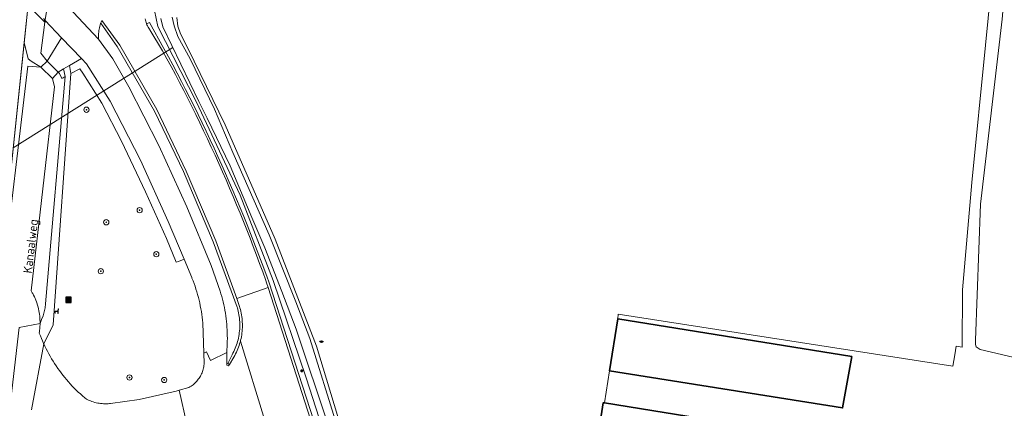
# Model space of a CAD drawing. Header units: metres. Extents: x 152610 to 160096, y 456114 to 462495.
# Tile 931 of 938: x 159124 to 159274, y 460761 to 460820. Entities that reach past the tile are written whole.
import ezdxf
from ezdxf.enums import TextEntityAlignment as Align

# ---------------------------------------------------------------- set-up
doc = ezdxf.new("R2010")
doc.units = ezdxf.units.M
doc.header["$LTSCALE"] = 0.5
doc.layers.get('0').update_dxf_attribs({"linetype": 'CONTINUOUS'})
for name, color, linetype, lineweight in [('B-PV-GK-BESCHOEIING-G', 251, 'GK-BESCHOEIING-SO', 18), ('B-PV-GR-BOOM-S', 251, 'CONTINUOUS', 25), ('B-PV-GR-GRAS-GV', 251, 'CONTINUOUS', 13), ('B-PV-GR-HAAG-GV', 251, 'CONTINUOUS', 13), ('B-PV-GW-TALUD_KRUIN-G', 251, 'CONTINUOUS', 18), ('B-PV-IE-MEUBILAIR-S', 251, 'CONTINUOUS', 25), ('B-PV-IE-MEUBILAIR_WEGMEUBILAIR-S', 251, 'CONTINUOUS', 25), ('B-PV-IE-MEUBILAIR_WEGMEUBILAIR_AFVALBAK-S', 251, 'CONTINUOUS', 25), ('B-PV-KW-KUNSTWERK_DEK-GV', 251, 'CONTINUOUS', 18), ('B-PV-KW-KUNSTWERK_DUIKER-G', 251, 'CONTINUOUS', 18), ('B-PV-OG-BEBOUWING-GV', 6, 'CONTINUOUS', 35), ('B-PV-OG-TERREIN_BEGROEID-GV', 251, 'CONTINUOUS', 18), ('B-PV-OG-TERREIN_OEVER-GV', 251, 'CONTINUOUS', 18), ('B-PV-OG-TOPOGRAFIE-T18', 1, 'CONTINUOUS', 18), ('B-PV-OG-WATER_SLOOT-GV', 251, 'CONTINUOUS', 18), ('B-PV-VH-GESLOTENVERHARDING_ASFALT-GV', 251, 'CONTINUOUS', 18), ('B-PV-VH-HALFVERHARDING_GRASBETONSTEEN-GV', 251, 'CONTINUOUS', 18), ('B-PV-VH-ONVERHARD_ZAND-GV', 251, 'CONTINUOUS', 18), ('B-PV-VH-OPENVERHARDING_BETONSTRAATSTEEN-GV', 251, 'CONTINUOUS', 18), ('B-PV-VH-OPENVERHARDING_TEGEL-GV', 251, 'CONTINUOUS', 18)]:
    doc.layers.add(name, color=color, linetype=linetype, lineweight=lineweight)
doc.styles.add('NLCS-ISO', font='NLCS-ISO.ttf')
doc.styles.add('NLCS-ISO-M750-T18', font='NLCS-ISO.ttf', dxfattribs={"height": 1.35})
doc.linetypes.add('GK-BESCHOEIING-SO', pattern='A,18,-3,[1,NLCS.SHX,S=0.6,R=0,X=0,Y=0],-3', length=24)

# ---------------------------------------------------------------- blocks, each defined once
blk = doc.blocks.new('SIE-WEG_AFVALBAK-SO')
h = blk.add_hatch(color=256)
h.dxf.hatch_style = 1
h.paths.add_polyline_path([(-1.5, -1.5), (1.5, -1.5), (1.5, 1.5), (-1.5, 1.5)])
for points in [[(-2, -2), (2, -2), (2, 2), (-2, 2)], [(-1.5, -1.5), (1.5, -1.5), (1.5, 1.5), (-1.5, 1.5)]]:
    blk.add_lwpolyline(points, close=True)
blk = doc.blocks.new('SIE-MEUBILAIR_PAAL_LICHTMAST-SO')
for points in [[(-0.62, 0), (-1, 0)], [(-0.71, 0.71), (-0.44, 0.44)], [(0, 1), (0, 0.62)], [(0.44, 0.44), (0.71, 0.71)], [(1, 0), (0.62, 0)], [(-0.71, -0.71), (-0.44, -0.44)], [(0, -0.62), (0, -1)], [(0.44, -0.44), (0.71, -0.71)]]:
    blk.add_lwpolyline(points)
blk.add_circle((0, 0), 0.5)
blk = doc.blocks.new('SIE-MEUBILAIR_PUT_RIOOLPUT-SO')
blk.add_ellipse((0, 0), major_axis=(1.25, 0), ratio=0.54)
at = {"style": 'NLCS-ISO'}
blk.add_text('ri', height=0.75, dxfattribs=at).set_placement((-0.04, 0.07), align=Align.MIDDLE_CENTER)
blk = doc.blocks.new('SIE-WEG_ZITBANK-SO')
at = {"color": 0, "linetype": 'ByBlock', "lineweight": 18}
blk.add_lwpolyline([(-0.91, -1.63), (-0.91, -0.2), (1.09, -0.2), (1.09, -1.63), (1.29, -1.63), (1.29, -0.21), (1.54, 1.78), (1.33, 1.78), (1.11, 0), (-1.11, 0), (-1.11, -1.63)], close=True, dxfattribs=at)
blk = doc.blocks.new('SGR-BOOM_GBKN-SO')
at = {"linetype": 'ByBlock', "lineweight": 18}
h = blk.add_hatch(color=0, dxfattribs=at)
h.dxf.hatch_style = 1
edge = h.paths.add_edge_path()
edge.add_arc((0, 0), 0.25, 0, 360)
at = {"color": 0, "linetype": 'ByBlock', "lineweight": 18}
for radius in [2, 0.25]:
    blk.add_circle((0, 0), radius, dxfattribs=at)
at = {"color": 0, "linetype": 'ByBlock', "lineweight": 18, "style": 'NLCS-ISO'}
blk.add_attdef('SOORT', (2.5, 0), '', height=1.5, dxfattribs=at)

msp = doc.modelspace()

# ---------------------------------------------------------------- linework, layer by layer
at = {"layer": 'B-PV-GK-BESCHOEIING-G', "flags": 128}
msp.add_lwpolyline([(159121.25, 460770.087), (159122.14, 460776.877), (159120.898, 460777.06), (159121.2, 460779.292), (159125.85, 460823.16), (159126.872, 460830.531), (159129.186, 460838.359), (159138.371, 460867.825), (159141.384, 460875.36), (159141.633, 460877.321), (159143.968, 460884.121), (159150.583, 460902.825)], dxfattribs=at)
at = {"layer": 'B-PV-GR-GRAS-GV', "flags": 128}
for points in [[(159211.55, 460752.016), (159213.125, 460762.186), (159213.323, 460762.154), (159214.081, 460767.038), (159215.336, 460774.944), (159215.379, 460775.648), (159266.245, 460767.731), (159266.521, 460769.443), (159266.741, 460770.806), (159267.667, 460770.62), (159267.718, 460779.353), (159269.15, 460795.627), (159271.191, 460816.531), (159274.002, 460844.769), (159274.212, 460845.226)], [(159275.743, 460844.558), (159273.725, 460820.481), (159270.457, 460792.354), (159269.664, 460771.671), (159269.688, 460771.029), (159269.774, 460770.696), (159270.083, 460770.473), (159270.416, 460770.263), (159277.091, 460768.726)], [(159148.345, 460820.702), (159148.529, 460819.393), (159148.936, 460818.207), (159150.008, 460816.058), (159155.705, 460804.422), (159163.311, 460787.055), (159169.597, 460770.775), (159173.292, 460758.597)]]:
    msp.add_lwpolyline(points, dxfattribs=at)
at = {"layer": 'B-PV-GR-HAAG-GV', "flags": 128}
for points in [[(159132.255, 460812.187), (159133.652, 460812.938), (159134.08, 460812.26), (159136.967, 460807.681), (159139.95, 460801.928), (159143.614, 460794.228), (159146.792, 460787.146), (159148.273, 460783.539), (159148.64, 460783.666), (159149.451, 460784.001), (159147.043, 460789.734), (159142.861, 460799.028), (159138.259, 460808.027), (159134.64, 460813.693), (159133.878, 460814.487), (159132.033, 460813.411)], [(159131.169, 460812.907), (159130.337, 460812.421), (159130.545, 460812.207), (159130.894, 460811.462), (159131.101, 460811.567), (159131.412, 460811.734)]]:
    msp.add_lwpolyline(points, close=True, dxfattribs=at)
at = {"layer": 'B-PV-GW-TALUD_KRUIN-G', "flags": 128}
for points in [[(159128.645, 460814.082), (159127.701, 460815.31), (159128.311, 460819.999), (159128.178, 460820.611)], [(159127.584, 460774.245), (159127.829, 460774.821), (159128.038, 460775.412), (159128.209, 460776.014), (159128.342, 460776.626), (159128.429, 460777.189), (159131.412, 460811.734), (159131.101, 460811.567), (159130.894, 460811.462), (159130.545, 460812.207)]]:
    msp.add_lwpolyline(points, dxfattribs=at)
at = {"layer": 'B-PV-KW-KUNSTWERK_DEK-GV', "flags": 128}
msp.add_lwpolyline([(159129.219, 460825.566), (159109.08, 460845.453), (159109.006, 460845.053), (159108.269, 460840.123), (159108.247, 460839.767), (159128.349, 460819.962), (159128.364, 460820.406), (159129.189, 460825.218)], close=True, dxfattribs=at)
at = {"layer": 'B-PV-KW-KUNSTWERK_DUIKER-G', "flags": 128}
msp.add_lwpolyline([(159123.492, 460800.915), (159147.758, 460816.15)], dxfattribs=at)
at = {"layer": 'B-PV-OG-BEBOUWING-GV', "flags": 128}
for points in [[(159250.883, 460769.219), (159215.336, 460774.944), (159214.081, 460767.038), (159249.491, 460761.402)], [(159213.323, 460762.154), (159213.125, 460762.186), (159211.55, 460752.016), (159211.773, 460751.979), (159223.53, 460750), (159229.933, 460749.003), (159253.488, 460745.337), (159254.598, 460753.219), (159254.907, 460755.427)]]:
    msp.add_lwpolyline(points, close=True, dxfattribs=at)
at = {"layer": 'B-PV-OG-TERREIN_BEGROEID-GV', "flags": 128}
for points in [[(159125.85, 460823.16), (159125.186, 460816.894), (159125.779, 460814.447), (159126.238, 460814.091), (159127.688, 460813.187), (159128.645, 460814.082), (159127.701, 460815.31), (159128.311, 460819.999), (159128.178, 460820.611)], [(159169.967, 460759.862), (159168.022, 460765.993), (159163.011, 460780.737), (159157.969, 460793.731), (159151.28, 460807.959), (159145.459, 460819.333), (159144.991, 460821.758)], [(159128.178, 460820.611), (159128.311, 460819.999), (159128.349, 460819.962), (159128.358, 460820.236), (159128.364, 460820.406)], [(159143.54, 460820.515), (159143.582, 460820.328), (159143.632, 460820.142), (159143.69, 460819.959), (159143.756, 460819.779), (159143.776, 460819.73), (159144.206, 460819.974), (159146.404, 460815.998), (159147.078, 460814.757), (159147.744, 460813.512), (159148.404, 460812.264), (159149.056, 460811.012), (159149.701, 460809.756), (159150.34, 460808.497), (159150.971, 460807.234), (159151.595, 460805.967), (159152.211, 460804.697), (159152.821, 460803.423), (159153.423, 460802.146), (159154.018, 460800.866), (159154.606, 460799.582), (159155.186, 460798.295), (159155.76, 460797.005), (159156.325, 460795.711), (159156.884, 460794.415), (159157.435, 460793.115), (159157.979, 460791.812), (159158.515, 460790.506), (159159.044, 460789.196), (159159.566, 460787.884), (159160.08, 460786.569), (159160.586, 460785.251), (159161.086, 460783.931), (159161.577, 460782.607), (159162.062, 460781.281), (159162.329, 460780.538), (159170.304, 460755.982)], [(159124.391, 460773.636), (159127.584, 460774.245), (159127.582, 460774.522), (159127.572, 460774.799), (159127.554, 460775.075), (159127.527, 460775.351), (159127.493, 460775.626), (159127.451, 460775.9), (159127.402, 460776.172), (159127.344, 460776.443), (159127.278, 460776.712), (159127.139, 460777.164), (159127.125, 460777.214), (159127.036, 460777.507), (159126.94, 460777.767), (159126.78, 460778.151), (159126.725, 460778.293), (159126.607, 460778.528), (159126.481, 460778.775), (159126.374, 460778.907), (159126.257, 460779.178), (159129.772, 460810.198), (159129.453, 460811.442), (159127.688, 460813.187), (159125.718, 460813.335), (159121.745, 460779.609)]]:
    msp.add_lwpolyline(points, dxfattribs=at)
for points in [[(159130.846, 460817.644), (159128.358, 460820.236), (159128.349, 460819.962), (159128.311, 460819.999), (159127.701, 460815.31), (159128.645, 460814.082)], [(159139.321, 460816.322), (159136.798, 460819.843), (159136.79, 460819.82), (159136.721, 460819.603), (159136.66, 460819.384), (159136.606, 460819.163), (159136.561, 460818.94), (159136.523, 460818.715), (159136.493, 460818.49), (159136.471, 460818.263), (159136.457, 460818.036), (159136.451, 460817.808), (159136.454, 460817.581), (159136.459, 460817.438), (159138.653, 460814.419), (159141.071, 460810.204), (159145.614, 460801.289), (159149.906, 460791.947), (159153.595, 460783.045), (159154.94, 460779.148), (159155.067, 460778.737), (159155.186, 460778.324), (159155.298, 460777.909), (159155.402, 460777.492), (159155.497, 460777.073), (159155.586, 460776.652), (159155.666, 460776.229), (159155.739, 460775.806), (159155.803, 460775.381), (159155.86, 460774.954), (159155.909, 460774.527), (159155.949, 460774.099), (159155.982, 460773.67), (159156.007, 460773.241), (159156.024, 460772.812), (159156.033, 460772.382), (159156.034, 460771.952), (159156.026, 460771.522), (159156.011, 460771.092), (159155.988, 460770.663), (159155.96, 460770.273), (159155.963, 460769.844), (159155.975, 460767.898), (159156.215, 460767.77), (159156.364, 460768.018), (159156.117, 460768.167), (159156.755, 460769.469), (159156.884, 460769.71), (159157.006, 460769.955), (159157.121, 460770.203), (159157.229, 460770.455), (159157.329, 460770.709), (159157.422, 460770.966), (159157.507, 460771.227), (159157.584, 460771.489), (159157.654, 460771.753), (159157.716, 460772.02), (159157.77, 460772.288), (159157.817, 460772.557), (159157.855, 460772.828), (159157.885, 460773.1), (159157.908, 460773.373), (159157.923, 460773.646), (159157.929, 460773.919), (159157.928, 460774.193), (159157.918, 460774.466), (159157.901, 460774.739), (159157.876, 460775.012), (159157.842, 460775.283), (159157.801, 460775.554), (159157.752, 460775.823), (159157.695, 460776.09), (159157.63, 460776.356), (159157.557, 460776.62), (159157.538, 460776.685), (159153.902, 460786.611), (159149.364, 460797.292), (159144.984, 460806.5)], [(159125.779, 460814.447), (159125.186, 460816.894), (159121.2, 460779.292), (159120.898, 460777.06), (159122.14, 460776.877), (159121.25, 460770.087), (159122.024, 460769.982), (159122.904, 460777.448), (159121.745, 460779.609), (159125.718, 460813.335), (159127.688, 460813.187), (159126.238, 460814.091)], [(159149.451, 460784.001), (159148.64, 460783.666), (159148.273, 460783.539), (159146.792, 460787.146), (159143.614, 460794.228), (159139.95, 460801.928), (159136.967, 460807.681), (159134.08, 460812.26), (159133.652, 460812.938), (159132.255, 460812.187), (159129.585, 460774.013), (159128.156, 460771.124), (159128.316, 460770.78), (159128.507, 460770.39), (159128.705, 460770.004), (159128.909, 460769.622), (159129.121, 460769.243), (159129.34, 460768.869), (159129.565, 460768.499), (159129.798, 460768.132), (159130.037, 460767.77), (159130.283, 460767.413), (159130.535, 460767.06), (159130.794, 460766.712), (159131.059, 460766.369), (159131.33, 460766.031), (159131.608, 460765.698), (159131.892, 460765.369), (159132.182, 460765.047), (159132.477, 460764.729), (159132.779, 460764.418), (159133.086, 460764.111), (159133.399, 460763.811), (159133.717, 460763.516), (159134.04, 460763.227), (159134.369, 460762.944), (159134.626, 460762.731), (159134.83, 460762.632), (159135.037, 460762.54), (159135.247, 460762.455), (159135.461, 460762.378), (159135.677, 460762.309), (159135.895, 460762.247), (159136.115, 460762.193), (159136.337, 460762.147), (159136.56, 460762.108), (159136.785, 460762.078), (159137.01, 460762.055), (159137.236, 460762.041), (159137.463, 460762.034), (159137.69, 460762.036), (159137.916, 460762.045), (159138.142, 460762.062), (159138.282, 460762.077), (159142.631, 460762.678), (159148.285, 460763.965), (159148.701, 460764.08), (159150.195, 460764.493), (159150.36, 460764.59), (159150.52, 460764.694), (159150.676, 460764.804), (159150.828, 460764.921), (159150.974, 460765.044), (159151.115, 460765.173), (159151.251, 460765.308), (159151.38, 460765.448), (159151.504, 460765.594), (159151.622, 460765.745), (159151.733, 460765.9), (159151.837, 460766.06), (159151.935, 460766.224), (159152.026, 460766.393), (159152.11, 460766.565), (159152.186, 460766.74), (159152.255, 460766.918), (159152.317, 460767.099), (159152.371, 460767.282), (159152.417, 460767.468), (159152.455, 460767.655), (159152.486, 460767.844), (159152.508, 460768.034), (159152.519, 460768.163), (159152.467, 460769.71), (159152.311, 460774.301), (159152.267, 460774.738), (159152.214, 460775.175), (159152.154, 460775.611), (159152.086, 460776.045), (159152.01, 460776.478), (159151.926, 460776.91), (159151.835, 460777.34), (159151.735, 460777.768), (159151.628, 460778.194), (159151.513, 460778.619), (159151.39, 460779.041), (159151.26, 460779.461), (159151.122, 460779.878), (159150.976, 460780.293), (159150.823, 460780.705), (159150.663, 460781.115), (159150.621, 460781.217)], [(159130.894, 460811.462), (159130.545, 460812.207), (159130.337, 460812.421), (159129.453, 460811.442), (159129.772, 460810.198), (159126.257, 460779.178), (159126.374, 460778.907), (159126.481, 460778.775), (159126.607, 460778.528), (159126.725, 460778.293), (159126.78, 460778.151), (159126.94, 460777.767), (159127.036, 460777.507), (159127.125, 460777.214), (159127.139, 460777.164), (159127.278, 460776.712), (159127.344, 460776.443), (159127.402, 460776.172), (159127.451, 460775.9), (159127.493, 460775.626), (159127.527, 460775.351), (159127.554, 460775.075), (159127.572, 460774.799), (159127.582, 460774.522), (159127.584, 460774.245), (159127.829, 460774.821), (159128.038, 460775.412), (159128.209, 460776.014), (159128.342, 460776.626), (159128.429, 460777.189), (159131.412, 460811.734), (159131.101, 460811.567)]]:
    msp.add_lwpolyline(points, close=True, dxfattribs=at)
at = {"layer": 'B-PV-OG-TERREIN_OEVER-GV', "flags": 128}
for points in [[(159144.991, 460821.758), (159145.459, 460819.333), (159151.28, 460807.959), (159157.969, 460793.731), (159163.011, 460780.737), (159168.022, 460765.993), (159169.967, 460759.862)], [(159171.427, 460758.532), (159166.474, 460773.378), (159164.33, 460779.11), (159161.742, 460785.705), (159159.745, 460790.35), (159156.441, 460798.156), (159152.989, 460805.42), (159151.706, 460807.964), (159146.257, 460819.279), (159145.912, 460820.539)], [(159147.666, 460820.76), (159147.936, 460819.426), (159148.528, 460817.845), (159150.378, 460814.436), (159154.101, 460806.777), (159156.862, 460800.181), (159162.385, 460787.705), (159166.428, 460777.503), (159168.572, 460771.944), (159172.679, 460758.801)], [(159173.292, 460758.597), (159169.597, 460770.775), (159163.311, 460787.055), (159155.705, 460804.422), (159150.008, 460816.058), (159148.936, 460818.207), (159148.529, 460819.393), (159148.345, 460820.702)]]:
    msp.add_lwpolyline(points, dxfattribs=at)
at = {"layer": 'B-PV-OG-WATER_SLOOT-GV', "flags": 128}
for points in [[(159121.2, 460779.292), (159125.186, 460816.894), (159125.85, 460823.16)], [(159145.912, 460820.539), (159146.257, 460819.279), (159151.706, 460807.964), (159152.989, 460805.42), (159156.441, 460798.156), (159159.745, 460790.35), (159161.742, 460785.705), (159164.33, 460779.11), (159166.474, 460773.378), (159171.427, 460758.532)], [(159172.679, 460758.801), (159168.572, 460771.944), (159166.428, 460777.503), (159162.385, 460787.705), (159156.862, 460800.181), (159154.101, 460806.777), (159150.378, 460814.436), (159148.528, 460817.845), (159147.936, 460819.426), (159147.666, 460820.76)]]:
    msp.add_lwpolyline(points, dxfattribs=at)
at = {"layer": 'B-PV-VH-GESLOTENVERHARDING_ASFALT-GV', "flags": 128}
msp.add_lwpolyline([(159129.219, 460825.566), (159109.08, 460845.453), (159109.006, 460845.053), (159108.269, 460840.123), (159108.247, 460839.767), (159128.349, 460819.962), (159128.364, 460820.406), (159129.189, 460825.218)], close=True, dxfattribs=at)
for points in [[(159131.871, 460822.326), (159136.459, 460817.438), (159136.454, 460817.581), (159136.451, 460817.808), (159136.457, 460818.036), (159136.471, 460818.263), (159136.493, 460818.49), (159136.523, 460818.715), (159136.561, 460818.94), (159136.606, 460819.163), (159136.66, 460819.384), (159136.721, 460819.603), (159136.79, 460819.82), (159136.798, 460819.843), (159136.866, 460820.034), (159136.95, 460820.246), (159139.727, 460816.5), (159145.333, 460806.75), (159149.773, 460797.389), (159154.261, 460786.793), (159157.453, 460778), (159162.229, 460779.669), (159161.986, 460780.422), (159161.863, 460780.771), (159161.402, 460782.058), (159160.934, 460783.343), (159160.459, 460784.625), (159159.976, 460785.904), (159159.485, 460787.18), (159158.988, 460788.454), (159158.482, 460789.724), (159157.97, 460790.992), (159157.449, 460792.256), (159156.922, 460793.517), (159156.387, 460794.775), (159155.845, 460796.031), (159155.295, 460797.283), (159154.738, 460798.531), (159154.174, 460799.777), (159153.602, 460801.019), (159153.023, 460802.257), (159152.438, 460803.493), (159151.844, 460804.725), (159151.244, 460805.953), (159150.636, 460807.178), (159150.022, 460808.399), (159149.4, 460809.617), (159148.771, 460810.831), (159148.135, 460812.041), (159147.491, 460813.247), (159146.841, 460814.45), (159146.184, 460815.649), (159144.266, 460818.815), (159144.192, 460818.925), (159144.091, 460819.088), (159143.996, 460819.256), (159143.909, 460819.427), (159143.829, 460819.601), (159143.776, 460819.73), (159143.756, 460819.779), (159143.69, 460819.959), (159143.632, 460820.142), (159143.582, 460820.328), (159143.54, 460820.515)], [(159126.293, 460761.116), (159128.156, 460771.124), (159128.133, 460771.173), (159127.957, 460771.569), (159127.788, 460771.969), (159127.627, 460772.372), (159127.473, 460772.777), (159127.489, 460772.994), (159127.584, 460774.245), (159124.391, 460773.636), (159121.131, 460745.591)], [(159149.896, 460758.925), (159148.701, 460764.08), (159148.285, 460763.965), (159142.631, 460762.678), (159138.282, 460762.077), (159138.142, 460762.062), (159137.916, 460762.045), (159137.69, 460762.036), (159137.463, 460762.034), (159137.236, 460762.041), (159137.01, 460762.055), (159136.785, 460762.078), (159136.56, 460762.108), (159136.337, 460762.147), (159136.115, 460762.193), (159135.895, 460762.247), (159135.677, 460762.309), (159135.461, 460762.378), (159135.247, 460762.455), (159135.037, 460762.54), (159134.83, 460762.632), (159134.626, 460762.731), (159134.369, 460762.944), (159134.04, 460763.227), (159133.717, 460763.516), (159133.399, 460763.811), (159133.086, 460764.111), (159132.779, 460764.418), (159132.477, 460764.729), (159132.182, 460765.047), (159131.892, 460765.369), (159131.608, 460765.698), (159131.33, 460766.031), (159131.059, 460766.369), (159130.794, 460766.712), (159130.535, 460767.06), (159130.283, 460767.413), (159130.037, 460767.77), (159129.798, 460768.132), (159129.565, 460768.499), (159129.34, 460768.869), (159129.121, 460769.243), (159128.909, 460769.622), (159128.705, 460770.004), (159128.507, 460770.39), (159128.316, 460770.78), (159128.156, 460771.124), (159126.293, 460761.116)]]:
    msp.add_lwpolyline(points, dxfattribs=at)
at = {"layer": 'B-PV-VH-HALFVERHARDING_GRASBETONSTEEN-GV', "flags": 128}
msp.add_lwpolyline([(159139.727, 460816.5), (159136.95, 460820.246), (159136.866, 460820.034), (159136.798, 460819.843), (159139.321, 460816.322), (159144.984, 460806.5), (159149.364, 460797.292), (159153.902, 460786.611), (159157.538, 460776.685), (159157.557, 460776.62), (159157.63, 460776.356), (159157.695, 460776.09), (159157.752, 460775.823), (159157.801, 460775.554), (159157.842, 460775.283), (159157.876, 460775.012), (159157.901, 460774.739), (159157.918, 460774.466), (159157.928, 460774.193), (159157.929, 460773.919), (159157.923, 460773.646), (159157.908, 460773.373), (159157.885, 460773.1), (159157.855, 460772.828), (159157.817, 460772.557), (159157.77, 460772.288), (159157.716, 460772.02), (159157.654, 460771.753), (159157.584, 460771.489), (159157.507, 460771.227), (159157.422, 460770.966), (159157.329, 460770.709), (159157.229, 460770.455), (159157.121, 460770.203), (159157.006, 460769.955), (159156.884, 460769.71), (159156.755, 460769.469), (159156.117, 460768.167), (159156.364, 460768.018), (159157.022, 460769.108), (159157.158, 460769.35), (159157.287, 460769.596), (159157.408, 460769.846), (159157.523, 460770.099), (159157.63, 460770.355), (159157.729, 460770.614), (159157.821, 460770.876), (159157.906, 460771.141), (159157.983, 460771.407), (159158.017, 460771.542), (159158.052, 460771.676), (159158.113, 460771.947), (159158.167, 460772.22), (159158.213, 460772.494), (159158.251, 460772.769), (159158.28, 460773.045), (159158.302, 460773.321), (159158.316, 460773.599), (159158.322, 460773.876), (159158.32, 460774.154), (159158.31, 460774.432), (159158.292, 460774.709), (159158.266, 460774.985), (159158.232, 460775.261), (159158.19, 460775.535), (159158.14, 460775.808), (159158.082, 460776.08), (159158.017, 460776.35), (159157.944, 460776.618), (159157.892, 460776.79), (159157.453, 460778), (159154.261, 460786.793), (159149.773, 460797.389), (159145.333, 460806.75)], close=True, dxfattribs=at)
msp.add_lwpolyline([(159170.304, 460755.982), (159162.329, 460780.538), (159162.062, 460781.281), (159161.577, 460782.607), (159161.086, 460783.931), (159160.586, 460785.251), (159160.08, 460786.569), (159159.566, 460787.884), (159159.044, 460789.196), (159158.515, 460790.506), (159157.979, 460791.812), (159157.435, 460793.115), (159156.884, 460794.415), (159156.325, 460795.711), (159155.76, 460797.005), (159155.186, 460798.295), (159154.606, 460799.582), (159154.018, 460800.866), (159153.423, 460802.146), (159152.821, 460803.423), (159152.211, 460804.697), (159151.595, 460805.967), (159150.971, 460807.234), (159150.34, 460808.497), (159149.701, 460809.756), (159149.056, 460811.012), (159148.404, 460812.264), (159147.744, 460813.512), (159147.078, 460814.757), (159146.404, 460815.998), (159144.206, 460819.974), (159143.776, 460819.73), (159143.829, 460819.601), (159143.909, 460819.427), (159143.996, 460819.256), (159144.091, 460819.088), (159144.192, 460818.925), (159144.266, 460818.815), (159146.184, 460815.649), (159146.841, 460814.45), (159147.491, 460813.247), (159148.135, 460812.041), (159148.771, 460810.831), (159149.4, 460809.617), (159150.022, 460808.399), (159150.636, 460807.178), (159151.244, 460805.953), (159151.844, 460804.725), (159152.438, 460803.493), (159153.023, 460802.257), (159153.602, 460801.019), (159154.174, 460799.777), (159154.738, 460798.531), (159155.295, 460797.283), (159155.845, 460796.031), (159156.387, 460794.775), (159156.922, 460793.517), (159157.449, 460792.256), (159157.97, 460790.992), (159158.482, 460789.724), (159158.988, 460788.454), (159159.485, 460787.18), (159159.976, 460785.904), (159160.459, 460784.625), (159160.934, 460783.343), (159161.402, 460782.058), (159161.863, 460780.771), (159161.986, 460780.422), (159162.229, 460779.669), (159169.505, 460756.979)], dxfattribs=at)
at = {"layer": 'B-PV-VH-ONVERHARD_ZAND-GV', "flags": 128}
for points in [[(159149.451, 460784.001), (159147.043, 460789.734), (159142.861, 460799.028), (159138.259, 460808.027), (159134.64, 460813.693), (159133.878, 460814.487), (159132.033, 460813.411), (159132.255, 460812.187), (159133.652, 460812.938), (159134.08, 460812.26), (159136.967, 460807.681), (159139.95, 460801.928), (159143.614, 460794.228), (159146.792, 460787.146), (159148.273, 460783.539), (159148.64, 460783.666)], [(159127.584, 460774.245), (159127.489, 460772.994), (159127.473, 460772.777), (159127.627, 460772.372), (159127.788, 460771.969), (159127.957, 460771.569), (159128.133, 460771.173), (159128.156, 460771.124), (159129.585, 460774.013), (159132.255, 460812.187), (159132.033, 460813.411), (159131.169, 460812.907), (159131.412, 460811.734), (159128.429, 460777.189), (159128.342, 460776.626), (159128.209, 460776.014), (159128.038, 460775.412), (159127.829, 460774.821)], [(159130.337, 460812.421), (159130.545, 460812.207), (159130.894, 460811.462), (159131.101, 460811.567), (159131.412, 460811.734), (159131.169, 460812.907), (159130.34, 460812.424)]]:
    msp.add_lwpolyline(points, close=True, dxfattribs=at)
at = {"layer": 'B-PV-VH-OPENVERHARDING_BETONSTRAATSTEEN-GV', "flags": 128}
for points in [[(159128.364, 460820.406), (159128.358, 460820.236), (159130.846, 460817.644), (159133.878, 460814.487), (159134.64, 460813.693), (159138.259, 460808.027), (159142.861, 460799.028), (159147.043, 460789.734), (159149.451, 460784.001), (159150.621, 460781.217), (159150.663, 460781.115), (159150.823, 460780.705), (159150.976, 460780.293), (159151.122, 460779.878), (159151.26, 460779.461), (159151.39, 460779.041), (159151.513, 460778.619), (159151.628, 460778.194), (159151.735, 460777.768), (159151.835, 460777.34), (159151.926, 460776.91), (159152.01, 460776.478), (159152.086, 460776.045), (159152.154, 460775.611), (159152.214, 460775.175), (159152.267, 460774.738), (159152.311, 460774.301), (159152.467, 460769.71), (159152.88, 460769.92), (159153.49, 460768.61), (159155.963, 460769.844), (159155.96, 460770.273), (159155.988, 460770.663), (159156.011, 460771.092), (159156.026, 460771.522), (159156.034, 460771.952), (159156.033, 460772.382), (159156.024, 460772.812), (159156.007, 460773.241), (159155.982, 460773.67), (159155.949, 460774.099), (159155.909, 460774.527), (159155.86, 460774.954), (159155.803, 460775.381), (159155.739, 460775.806), (159155.666, 460776.229), (159155.586, 460776.652), (159155.497, 460777.073), (159155.402, 460777.492), (159155.298, 460777.909), (159155.186, 460778.324), (159155.067, 460778.737), (159154.94, 460779.148), (159153.595, 460783.045), (159149.906, 460791.947), (159145.614, 460801.289), (159141.071, 460810.204), (159138.653, 460814.419), (159136.459, 460817.438), (159131.871, 460822.326)], [(159169.505, 460756.979), (159162.229, 460779.669), (159157.453, 460778), (159157.892, 460776.79), (159157.944, 460776.618), (159158.017, 460776.35), (159158.082, 460776.08), (159158.14, 460775.808), (159158.19, 460775.535), (159158.232, 460775.261), (159158.266, 460774.985), (159158.292, 460774.709), (159158.31, 460774.432), (159158.32, 460774.154), (159158.322, 460773.876), (159158.316, 460773.599), (159158.302, 460773.321), (159158.28, 460773.045), (159158.251, 460772.769), (159158.213, 460772.494), (159158.167, 460772.22), (159158.113, 460771.947), (159158.052, 460771.676), (159158.017, 460771.542), (159161.711, 460759.512)], [(159161.711, 460759.512), (159158.017, 460771.542), (159157.983, 460771.407), (159157.906, 460771.141), (159157.821, 460770.876), (159157.729, 460770.614), (159157.63, 460770.355), (159157.523, 460770.099), (159157.408, 460769.846), (159157.287, 460769.596), (159157.158, 460769.35), (159157.022, 460769.108), (159156.364, 460768.018), (159156.215, 460767.77), (159155.975, 460767.898), (159155.963, 460769.844), (159153.49, 460768.61), (159152.88, 460769.92), (159152.467, 460769.71), (159152.519, 460768.163), (159152.508, 460768.034), (159152.486, 460767.844), (159152.455, 460767.655), (159152.417, 460767.468), (159152.371, 460767.282), (159152.317, 460767.099), (159152.255, 460766.918), (159152.186, 460766.74), (159152.11, 460766.565), (159152.026, 460766.393), (159151.935, 460766.224), (159151.837, 460766.06), (159151.733, 460765.9), (159151.622, 460765.745), (159151.504, 460765.594), (159151.38, 460765.448), (159151.251, 460765.308), (159151.115, 460765.173), (159150.974, 460765.044), (159150.828, 460764.921), (159150.676, 460764.804), (159150.52, 460764.694), (159150.36, 460764.59), (159150.195, 460764.493), (159148.701, 460764.08), (159149.896, 460758.925)]]:
    msp.add_lwpolyline(points, dxfattribs=at)
msp.add_lwpolyline([(159130.337, 460812.421), (159128.645, 460814.082), (159127.688, 460813.187), (159129.453, 460811.442)], close=True, dxfattribs=at)
at = {"layer": 'B-PV-VH-OPENVERHARDING_TEGEL-GV', "flags": 128}
msp.add_lwpolyline([(159130.337, 460812.421), (159130.34, 460812.424), (159131.169, 460812.907), (159132.033, 460813.411), (159133.878, 460814.487), (159130.846, 460817.644), (159128.645, 460814.082)], close=True, dxfattribs=at)

# ---------------------------------------------------------------- block references
at = {"layer": 'B-PV-GR-BOOM-S', "xscale": 0.2, "yscale": 0.2, "zscale": 0.2}
for p in [(159134.63, 460806.7), (159142.712, 460791.44), (159137.642, 460789.603), (159145.246, 460784.751), (159136.819, 460782.17), (159141.162, 460766.02), (159146.443, 460765.643)]:
    msp.add_blockref('SGR-BOOM_GBKN-SO', p, dxfattribs=at)
at = {"layer": 'B-PV-IE-MEUBILAIR-S', "xscale": 0.2, "yscale": 0.2, "zscale": 0.2}
for name, p in [('SIE-MEUBILAIR_PUT_RIOOLPUT-SO', (159170.336, 460771.47)), ('SIE-MEUBILAIR_PAAL_LICHTMAST-SO', (159167.333, 460767.045))]:
    msp.add_blockref(name, p, dxfattribs=at)
at = {"layer": 'B-PV-IE-MEUBILAIR_WEGMEUBILAIR-S', "xscale": 0.2, "yscale": 0.2, "zscale": 0.2}
msp.add_blockref('SIE-WEG_ZITBANK-SO', (159130.078, 460776.088), dxfattribs=at)
at = {"layer": 'B-PV-IE-MEUBILAIR_WEGMEUBILAIR_AFVALBAK-S', "xscale": 0.2, "yscale": 0.2, "zscale": 0.2}
msp.add_blockref('SIE-WEG_AFVALBAK-SO', (159131.917, 460777.824), dxfattribs=at)

# ---------------------------------------------------------------- texts
at = {"layer": 'B-PV-OG-TOPOGRAFIE-T18', "style": 'NLCS-ISO-M750-T18'}
msp.add_text('Kanaalweg', height=1.35, rotation=83.5, dxfattribs=at).set_placement((159126.346, 460785.943), align=Align.MIDDLE)

doc.saveas('drawing.dxf')
